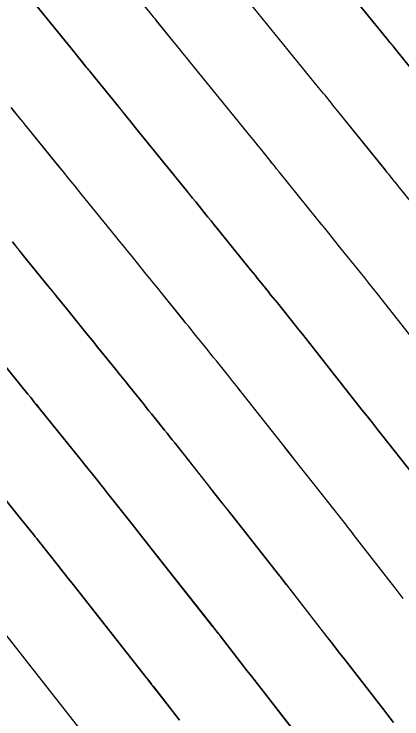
# Model space of a CAD drawing. Extents: x 954385 to 988206, y 1868364 to 1924553.
# Drawn here: x 955918.36 to 955932.24, y 1922755.37 to 1922780.61 of the extents above; entities that cross this region are included whole.
import ezdxf

# ---------------------------------------------------------------- set-up
doc = ezdxf.new("R2010")
doc.units = 0
for name, color, linetype in [('16', 7, 'Continuous'), ('6', 7, 'Continuous'), ('7', 7, 'Continuous'), ('Default', 7, 'Continuous')]:
    doc.layers.add(name, color=color, linetype=linetype)

msp = doc.modelspace()

# ---------------------------------------------------------------- linework, layer by layer
at = {"layer": '16'}
for points in [[(955934.057, 1922776.82), (955932.043, 1922779.312), (955931.982, 1922779.387), (955931.921, 1922779.463), (955931.798, 1922779.614), (955931.737, 1922779.689), (955931.676, 1922779.765), (955928.566, 1922783.599)], [(955918.383, 1922781.871), (955920.541, 1922779.209), (955920.601, 1922779.135), (955920.741, 1922778.962), (955920.781, 1922778.913), (955920.948, 1922778.705), (955920.983, 1922778.663), (955921.017, 1922778.62), (955921.052, 1922778.577), (955921.087, 1922778.534), (955922.029, 1922777.374), (955922.197, 1922777.166), (955922.366, 1922776.959), (955922.534, 1922776.751), (955922.703, 1922776.543), (955924.417, 1922774.43), (955924.527, 1922774.294), (955924.637, 1922774.158), (955924.747, 1922774.023), (955924.857, 1922773.887), (955925.297, 1922773.343), (955925.407, 1922773.207), (955925.517, 1922773.071), (955925.627, 1922772.935), (955925.737, 1922772.799), (955926.821, 1922771.457), (955926.901, 1922771.358), (955926.981, 1922771.259), (955927.061, 1922771.16), (955927.141, 1922771.061), (955927.46, 1922770.664), (955927.54, 1922770.565), (955927.62, 1922770.465), (955927.699, 1922770.366), (955927.779, 1922770.267), (955928.415, 1922769.475), (955928.547, 1922769.31), (955928.679, 1922769.145), (955928.811, 1922768.979), (955928.942, 1922768.813), (955930.808, 1922766.444), (955930.994, 1922766.208), (955931.18, 1922765.973), (955931.366, 1922765.737), (955931.551, 1922765.501), (955932.635, 1922764.127)], [(955933.09, 1922773.234), (955932.139, 1922774.418), (955932.057, 1922774.521), (955931.974, 1922774.623), (955931.81, 1922774.828), (955931.769, 1922774.879), (955931.727, 1922774.93), (955931.686, 1922774.981), (955931.645, 1922775.032), (955929.941, 1922777.141), (955929.884, 1922777.211), (955929.827, 1922777.282), (955929.77, 1922777.352), (955929.713, 1922777.423), (955929.485, 1922777.705), (955929.428, 1922777.775), (955929.371, 1922777.846), (955929.314, 1922777.916), (955929.256, 1922777.987), (955926.612, 1922781.247)], [(955933.652, 1922767.682), (955931.359, 1922770.593), (955931.208, 1922770.784), (955931.057, 1922770.974), (955930.905, 1922771.165), (955930.753, 1922771.355), (955929.959, 1922772.343), (955929.899, 1922772.418), (955929.838, 1922772.493), (955929.778, 1922772.568), (955929.717, 1922772.643), (955929.475, 1922772.944), (955929.415, 1922773.019), (955929.354, 1922773.094), (955929.294, 1922773.17), (955929.233, 1922773.245), (955927.839, 1922774.97), (955927.755, 1922775.073), (955927.672, 1922775.176), (955927.588, 1922775.28), (955927.505, 1922775.383), (955927.171, 1922775.796), (955927.087, 1922775.899), (955927.004, 1922776.002), (955926.92, 1922776.105), (955926.837, 1922776.208), (955924.657, 1922778.895), (955924.529, 1922779.053), (955924.401, 1922779.212), (955924.272, 1922779.37), (955924.144, 1922779.528), (955923.453, 1922780.378), (955923.414, 1922780.427), (955923.374, 1922780.476), (955923.335, 1922780.525), (955923.295, 1922780.574), (955923.073, 1922780.848)], [(955932.284, 1922759.688), (955932.07, 1922759.965), (955930.498, 1922761.988), (955930.453, 1922762.046), (955930.362, 1922762.164), (955930.305, 1922762.238), (955930.291, 1922762.255), (955930.278, 1922762.272), (955930.265, 1922762.289), (955930.251, 1922762.306), (955928.89, 1922764.032), (955928.658, 1922764.326), (955928.427, 1922764.619), (955928.196, 1922764.913), (955927.965, 1922765.206), (955926.525, 1922767.033), (955926.414, 1922767.174), (955926.302, 1922767.315), (955926.19, 1922767.456), (955926.077, 1922767.596), (955925.599, 1922768.191), (955925.5, 1922768.315), (955925.401, 1922768.438), (955925.302, 1922768.561), (955925.203, 1922768.684), (955924.807, 1922769.177), (955924.707, 1922769.3), (955924.608, 1922769.423), (955924.509, 1922769.547), (955924.41, 1922769.67), (955923.635, 1922770.628), (955923.498, 1922770.797), (955923.362, 1922770.966), (955923.226, 1922771.134), (955923.089, 1922771.303), (955922.544, 1922771.978), (955922.407, 1922772.146), (955922.271, 1922772.315), (955922.134, 1922772.483), (955921.997, 1922772.652), (955920.749, 1922774.191), (955920.54, 1922774.449), (955920.331, 1922774.706), (955920.122, 1922774.963), (955919.913, 1922775.22), (955918.72, 1922776.69), (955918.69, 1922776.727), (955918.66, 1922776.764), (955918.631, 1922776.8), (955918.601, 1922776.837), (955918.448, 1922777.027), (955918.374, 1922777.118), (955918.25, 1922777.271)], [(955918.296, 1922772.453), (955918.497, 1922772.206), (955918.698, 1922771.958), (955919.578, 1922770.874), (955919.741, 1922770.672), (955919.904, 1922770.471), (955920.067, 1922770.27), (955920.23, 1922770.069), (955920.95, 1922769.178), (955921.079, 1922769.019), (955921.207, 1922768.86), (955921.336, 1922768.701), (955921.464, 1922768.542), (955921.998, 1922767.882), (955922.117, 1922767.735), (955922.235, 1922767.588), (955922.354, 1922767.441), (955922.472, 1922767.294), (955922.997, 1922766.641), (955923.09, 1922766.526), (955923.183, 1922766.41), (955923.275, 1922766.295), (955923.368, 1922766.179), (955923.739, 1922765.717), (955923.832, 1922765.602), (955923.924, 1922765.486), (955924.016, 1922765.37), (955924.108, 1922765.254), (955925.237, 1922763.821), (955925.456, 1922763.543), (955925.674, 1922763.266), (955925.893, 1922762.988), (955926.112, 1922762.711), (955927.867, 1922760.485), (955927.89, 1922760.457), (955927.912, 1922760.428), (955928, 1922760.315), (955928.073, 1922760.22), (955928.114, 1922760.167), (955929.341, 1922758.587), (955929.551, 1922758.317), (955929.76, 1922758.048), (955929.969, 1922757.779), (955930.178, 1922757.51), (955931.586, 1922755.698), (955931.703, 1922755.549), (955931.819, 1922755.399), (955931.936, 1922755.249)], [(955917.856, 1922768.234), (955918.85, 1922767.006), (955918.951, 1922766.88), (955919.052, 1922766.755), (955919.154, 1922766.63), (955919.255, 1922766.505), (955919.66, 1922766.003), (955919.761, 1922765.878), (955919.862, 1922765.753), (955919.963, 1922765.627), (955920.064, 1922765.502), (955920.818, 1922764.564), (955920.891, 1922764.473), (955920.964, 1922764.383), (955921.037, 1922764.292), (955921.11, 1922764.201), (955921.402, 1922763.838), (955921.474, 1922763.748), (955921.547, 1922763.657), (955921.619, 1922763.565), (955921.691, 1922763.474), (955922.578, 1922762.349), (955922.75, 1922762.131), (955922.922, 1922761.913), (955923.094, 1922761.695), (955923.265, 1922761.477), (955925.484, 1922758.664), (955925.501, 1922758.641), (955925.519, 1922758.619), (955925.588, 1922758.529), (955925.682, 1922758.408), (955925.729, 1922758.347), (955926.69, 1922757.111), (955926.855, 1922756.898), (955927.02, 1922756.685), (955927.186, 1922756.472), (955927.351, 1922756.259), (955929.235, 1922753.836)], [(955924.281, 1922755.321), (955924.159, 1922755.478), (955924.038, 1922755.634), (955923.345, 1922756.526), (955923.291, 1922756.596), (955923.151, 1922756.776), (955923.119, 1922756.818), (955923.1, 1922756.842), (955920.419, 1922760.242), (955920.294, 1922760.401), (955920.169, 1922760.559), (955920.044, 1922760.718), (955919.919, 1922760.876), (955919.274, 1922761.694), (955919.222, 1922761.761), (955919.169, 1922761.827), (955919.117, 1922761.893), (955919.064, 1922761.959), (955918.852, 1922762.223), (955918.799, 1922762.289), (955918.746, 1922762.355), (955918.693, 1922762.421), (955918.64, 1922762.487), (955917.637, 1922763.734)], [(955920.716, 1922755.021), (955917.572, 1922759.008)]]:
    msp.add_lwpolyline(points, dxfattribs=at)
at = {"layer": '6'}
for points in [[(955933.653, 1922767.682), (955931.359, 1922770.592), (955931.208, 1922770.783), (955931.057, 1922770.974), (955930.905, 1922771.164), (955930.753, 1922771.354), (955929.959, 1922772.342), (955929.898, 1922772.418), (955929.838, 1922772.493), (955929.777, 1922772.568), (955929.717, 1922772.643), (955929.475, 1922772.944), (955929.414, 1922773.019), (955929.353, 1922773.094), (955929.293, 1922773.169), (955929.232, 1922773.244), (955927.839, 1922774.97), (955927.755, 1922775.073), (955927.672, 1922775.176), (955927.589, 1922775.28), (955927.505, 1922775.383), (955927.171, 1922775.796), (955927.088, 1922775.899), (955927.004, 1922776.002), (955926.921, 1922776.105), (955926.837, 1922776.208), (955924.658, 1922778.896), (955924.529, 1922779.054), (955924.401, 1922779.212), (955924.273, 1922779.37), (955924.144, 1922779.528), (955923.454, 1922780.379), (955923.414, 1922780.428), (955923.375, 1922780.477), (955923.335, 1922780.525), (955923.296, 1922780.574), (955922.968, 1922780.98)], [(955917.636, 1922763.733), (955918.64, 1922762.487), (955918.693, 1922762.421), (955918.746, 1922762.355), (955918.799, 1922762.289), (955918.852, 1922762.223), (955919.064, 1922761.96), (955919.117, 1922761.894), (955919.17, 1922761.827), (955919.223, 1922761.761), (955919.275, 1922761.695), (955919.92, 1922760.877), (955920.045, 1922760.718), (955920.17, 1922760.559), (955920.295, 1922760.401), (955920.42, 1922760.242), (955923.1, 1922756.842), (955923.119, 1922756.817), (955923.157, 1922756.768), (955923.177, 1922756.743), (955923.273, 1922756.62), (955923.292, 1922756.597), (955923.31, 1922756.574), (955923.328, 1922756.551), (955923.346, 1922756.527), (955924.039, 1922755.635), (955924.16, 1922755.478), (955924.281, 1922755.322)]]:
    msp.add_lwpolyline(points, dxfattribs=at)
at = {"layer": '7'}
for points in [[(955928.566, 1922783.6), (955931.677, 1922779.765), (955931.738, 1922779.689), (955931.799, 1922779.614), (955931.952, 1922779.425), (955932.043, 1922779.312), (955934.056, 1922776.819)], [(955932.635, 1922764.128), (955931.552, 1922765.502), (955931.367, 1922765.737), (955931.181, 1922765.973), (955930.995, 1922766.209), (955930.809, 1922766.444), (955928.942, 1922768.813), (955928.811, 1922768.979), (955928.679, 1922769.145), (955928.547, 1922769.31), (955928.415, 1922769.475), (955927.779, 1922770.267), (955927.699, 1922770.366), (955927.619, 1922770.465), (955927.54, 1922770.564), (955927.46, 1922770.664), (955927.14, 1922771.06), (955927.06, 1922771.159), (955926.98, 1922771.258), (955926.9, 1922771.357), (955926.82, 1922771.457), (955925.737, 1922772.799), (955925.627, 1922772.935), (955925.517, 1922773.071), (955925.407, 1922773.207), (955925.297, 1922773.343), (955924.858, 1922773.887), (955924.748, 1922774.023), (955924.638, 1922774.159), (955924.528, 1922774.294), (955924.417, 1922774.43), (955922.703, 1922776.544), (955922.535, 1922776.752), (955922.366, 1922776.959), (955922.198, 1922777.167), (955922.029, 1922777.375), (955921.087, 1922778.535), (955921.052, 1922778.578), (955921.018, 1922778.621), (955920.983, 1922778.663), (955920.949, 1922778.706), (955920.622, 1922779.11), (955920.562, 1922779.184), (955920.542, 1922779.209), (955918.383, 1922781.871)], [(955933.09, 1922773.233), (955932.138, 1922774.418), (955932.097, 1922774.469), (955932.056, 1922774.52), (955932.015, 1922774.572), (955931.974, 1922774.623), (955931.809, 1922774.827), (955931.768, 1922774.878), (955931.726, 1922774.929), (955931.685, 1922774.981), (955931.644, 1922775.032), (955929.941, 1922777.141), (955929.884, 1922777.211), (955929.827, 1922777.282), (955929.77, 1922777.352), (955929.713, 1922777.423), (955929.485, 1922777.705), (955929.428, 1922777.775), (955929.371, 1922777.846), (955929.314, 1922777.916), (955929.257, 1922777.987), (955926.612, 1922781.248)], [(955932.284, 1922759.688), (955932.07, 1922759.965), (955930.499, 1922761.989), (955930.477, 1922762.018), (955930.454, 1922762.047), (955930.408, 1922762.106), (955930.385, 1922762.135), (955930.362, 1922762.164), (955930.305, 1922762.238), (955930.278, 1922762.272), (955930.251, 1922762.306), (955928.891, 1922764.033), (955928.66, 1922764.326), (955928.428, 1922764.62), (955928.197, 1922764.913), (955927.966, 1922765.206), (955926.525, 1922767.033), (955926.414, 1922767.175), (955926.302, 1922767.315), (955926.19, 1922767.456), (955926.077, 1922767.596), (955925.599, 1922768.191), (955925.5, 1922768.315), (955925.401, 1922768.438), (955925.302, 1922768.561), (955925.203, 1922768.684), (955924.806, 1922769.177), (955924.707, 1922769.3), (955924.607, 1922769.423), (955924.508, 1922769.546), (955924.409, 1922769.669), (955923.634, 1922770.628), (955923.498, 1922770.797), (955923.362, 1922770.965), (955923.226, 1922771.134), (955923.089, 1922771.303), (955922.544, 1922771.978), (955922.407, 1922772.146), (955922.271, 1922772.315), (955922.134, 1922772.483), (955921.998, 1922772.652), (955920.749, 1922774.192), (955920.54, 1922774.449), (955920.331, 1922774.707), (955920.123, 1922774.964), (955919.914, 1922775.221), (955918.72, 1922776.691), (955918.69, 1922776.728), (955918.661, 1922776.764), (955918.631, 1922776.801), (955918.601, 1922776.838), (955918.275, 1922777.241)], [(955931.934, 1922755.248), (955931.818, 1922755.398), (955931.702, 1922755.548), (955931.585, 1922755.698), (955930.178, 1922757.51), (955929.969, 1922757.779), (955929.76, 1922758.048), (955929.551, 1922758.318), (955929.342, 1922758.587), (955928.115, 1922760.168), (955928.088, 1922760.203), (955928.06, 1922760.238), (955928, 1922760.315), (955927.978, 1922760.343), (955927.956, 1922760.371), (955927.912, 1922760.428), (955927.89, 1922760.456), (955927.867, 1922760.485), (955926.113, 1922762.711), (955925.894, 1922762.989), (955925.676, 1922763.266), (955925.457, 1922763.544), (955925.238, 1922763.821), (955924.109, 1922765.254), (955924.017, 1922765.37), (955923.925, 1922765.486), (955923.832, 1922765.602), (955923.74, 1922765.717), (955923.369, 1922766.179), (955923.276, 1922766.295), (955923.183, 1922766.41), (955923.09, 1922766.526), (955922.997, 1922766.641), (955922.472, 1922767.293), (955922.353, 1922767.44), (955922.234, 1922767.587), (955922.116, 1922767.734), (955921.997, 1922767.882), (955921.464, 1922768.542), (955921.335, 1922768.701), (955921.207, 1922768.86), (955921.078, 1922769.019), (955920.95, 1922769.178), (955920.23, 1922770.069), (955920.067, 1922770.27), (955919.904, 1922770.471), (955919.741, 1922770.673), (955919.578, 1922770.874), (955918.699, 1922771.958), (955918.498, 1922772.206), (955918.297, 1922772.454)], [(955929.234, 1922753.835), (955927.351, 1922756.259), (955927.186, 1922756.472), (955927.021, 1922756.685), (955926.855, 1922756.898), (955926.69, 1922757.111), (955925.731, 1922758.348), (955925.715, 1922758.368), (955925.699, 1922758.389), (955925.683, 1922758.409), (955925.667, 1922758.429), (955925.588, 1922758.529), (955925.571, 1922758.551), (955925.553, 1922758.574), (955925.51, 1922758.63), (955925.492, 1922758.652), (955925.483, 1922758.663), (955923.267, 1922761.477), (955923.095, 1922761.695), (955922.923, 1922761.913), (955922.751, 1922762.131), (955922.579, 1922762.349), (955921.692, 1922763.474), (955921.62, 1922763.566), (955921.547, 1922763.657), (955921.475, 1922763.748), (955921.402, 1922763.838), (955921.111, 1922764.201), (955921.038, 1922764.292), (955920.965, 1922764.383), (955920.892, 1922764.473), (955920.819, 1922764.564), (955920.064, 1922765.501), (955919.962, 1922765.627), (955919.861, 1922765.752), (955919.76, 1922765.877), (955919.659, 1922766.003), (955919.254, 1922766.504), (955919.153, 1922766.629), (955919.052, 1922766.755), (955918.951, 1922766.88), (955918.849, 1922767.005), (955917.856, 1922768.234)], [(955920.716, 1922755.02), (955917.574, 1922759.008)]]:
    msp.add_lwpolyline(points, dxfattribs=at)
at = {"layer": 'Default'}
msp.add_arc((955068.332, 1922107.114), 1145.916, 31.460692, 46.414195, dxfattribs=at)

doc.saveas('drawing.dxf')
